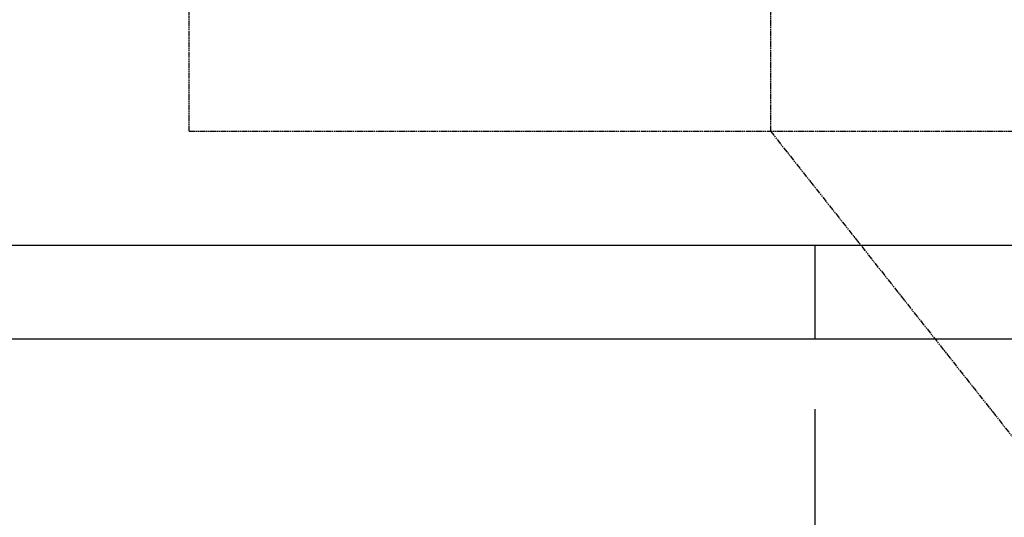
# Model space of a CAD drawing. Header units: millimetres. Extents: x -34725 to 178350, y -13707 to 126150.
# Tile 259 of 272: x 46343 to 48453, y 113330 to 114395. Entities that reach past the tile are written whole.
import ezdxf

# ---------------------------------------------------------------- set-up
doc = ezdxf.new("R2010")
doc.units = ezdxf.units.MM
doc.linetypes.add('AM_ISO09W050', pattern=[22.5, 12, -1.5, 3, -1.5, 3, -1.5])
doc.layers.get('Defpoints').update_dxf_attribs({"linetype": 'CONTINUOUS'})
for name, color, linetype, lineweight in [('AM_11', 3, 'AM_ISO09W050', 25), ('AM_4', 3, 'CONTINUOUS', 25), ('AM_5', 3, 'CONTINUOUS', 25)]:
    doc.layers.add(name, color=color, linetype=linetype, lineweight=lineweight)
doc.styles.get("Standard").update_dxf_attribs({"font": 'isocp.shx'})
doc.dimstyles.new('AM_ISO', dxfattribs={"dimtxt": 3.5, "dimasz": 2.5, "dimexe": 2, "dimexo": 1, "dimgap": 0.6, "dimtad": 1, "dimdsep": 46, "dimtxsty": 'Standard', "dimcen": 0, "dimclrd": 256, "dimclre": 256, "dimclrt": 2, "dimadec": 0, "dimazin": 2, "dimtp": 0.1, "dimtm": 0.1, "dimtfac": 0.71, "dimtmove": 0, "dimatfit": 3, "dimfxl": 1, "dimtfill": 1, "dimtfillclr": 256, "dimlwd": -1, "dimlwe": -1, "dimarcsym": 0})

# ---------------------------------------------------------------- blocks, each defined once
blk = doc.blocks.new('*D81')
at = {"layer": 'AM_5', "transparency": 16777216}
for p, q in [((48046.9, 113561.5), (48046.9, 111658.7)), ((51146.9, 113561.5), (51146.9, 111658.7)), ((48421.9, 111958.7), (50771.9, 111958.7))]:
    blk.add_line(p, q, dxfattribs=at)
for points in [[(48421.9, 112021.2), (48421.9, 111896.2), (48046.9, 111958.7)], [(50771.9, 112021.2), (50771.9, 111896.2), (51146.9, 111958.7)]]:
    blk.add_solid(points, dxfattribs=at)
at = {"layer": 'Defpoints', "color": 0, "transparency": 16777216}
for p in [(48046.9, 113711.5), (51146.9, 113711.5), (51146.9, 111958.7)]:
    blk.add_point(p, dxfattribs=at)
at = {"layer": 'AM_5', "color": 2, "transparency": 16777216, "insert": (49596.9, 112311.2), "char_height": 525, "attachment_point": 5, "bg_fill": 3, "box_fill_scale": 1.1, "bg_fill_color": 256, "bg_fill_true_color": 13158600, "bg_fill_transparency": 0}
blk.add_mtext('3100', dxfattribs=at)

msp = doc.modelspace()

# ---------------------------------------------------------------- linework, layer by layer
at = {"layer": 'AM_11'}
for p, q in [((46706.191, 114156.467), (46706.191, 114506.467)), ((47951.896, 114506.467), (47951.896, 114156.467)), ((46706.191, 114156.467), (48621.896, 114156.467)), ((47951.896, 114156.467), (48541.896, 113411.467))]:
    msp.add_line(p, q, dxfattribs=at)
at = {"layer": 'AM_4'}
for p, q in [((53636.896, 113911.467), (38636.896, 113911.467)), ((53836.896, 113711.467), (38436.896, 113711.467))]:
    msp.add_line(p, q, dxfattribs=at)

# ---------------------------------------------------------------- next in the draw order: dimensions: what is measured, and where the dimension line sits
at = {"layer": 'AM_5'}
dim = msp.add_linear_dim(base=(51146.896, 111958.675), p1=(48046.896, 113711.467), p2=(51146.896, 113711.467), dimstyle='AM_ISO', override={"dimscale": 150}, dxfattribs=at)
dim.commit()
dim.dimension.update_dxf_attribs({"geometry": '*D81', "text_midpoint": (49596.896, 112311.175)})

# ---------------------------------------------------------------- next in the draw order: linework, layer by layer
at = {"layer": 'AM_4'}
msp.add_line((48046.896, 113911.467), (48046.896, 113711.467), dxfattribs=at)

doc.saveas('drawing.dxf')
